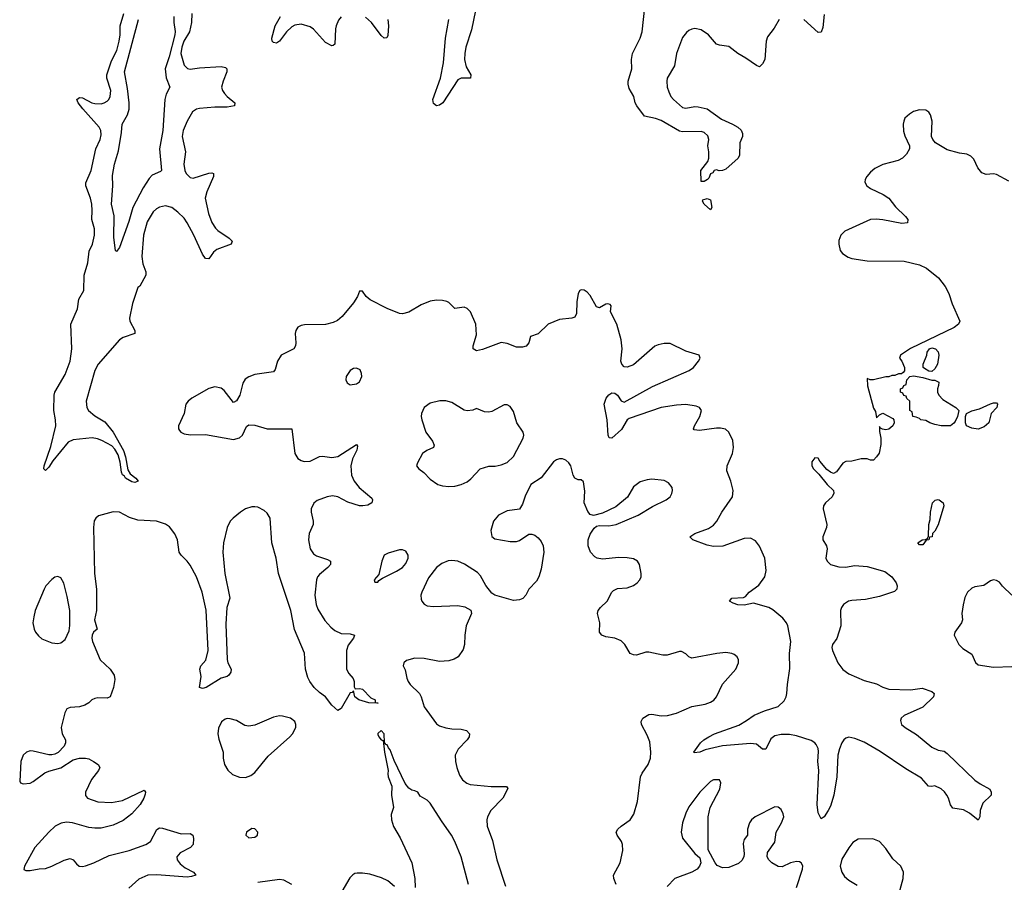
# Model space of a CAD drawing. Header units: inches. Extents: x 1449094 to 1618372, y 389908 to 534307.
# Tile 386 of 494: x 1590442 to 1596840, y 461704 to 467309. Entities that reach past the tile are written whole.
import ezdxf

# ---------------------------------------------------------------- set-up
doc = ezdxf.new("R2010")
doc.units = ezdxf.units.IN
doc.header["$MEASUREMENT"] = 0
doc.layers.add('B5496', color=7, linetype='Continuous')

msp = doc.modelspace()

# ---------------------------------------------------------------- linework, layer by layer
at = {"layer": 'B5496', "color": 5}
for points, elevation in [([(1595376.5, 467310), (1595345.6, 467254.4), (1595301.3, 467198.7), (1595292.8, 467170), (1595283.9, 467050), (1595270, 467021.6), (1595250, 467003.5), (1595230, 467010.9), (1595160.2, 467060.2), (1595109.3, 467089.3), (1595050, 467135.6), (1594990, 467143.9), (1594970, 467151.1), (1594918, 467210), (1594870, 467243.1), (1594830, 467251.8), (1594810, 467247.6), (1594790, 467238.5), (1594774.9, 467225.1), (1594750, 467192.8), (1594709.3, 467090), (1594697.1, 467010), (1594650.1, 466929.9), (1594646.4, 466910), (1594648.7, 466870), (1594660.1, 466840.1), (1594674.3, 466810), (1594690.2, 466790), (1594750, 466739.4), (1594770, 466734), (1594830, 466744.7), (1594850, 466743.9), (1594910, 466730.1), (1595002.5, 466662.5), (1595073.7, 466630), (1595108.2, 466610), (1595130, 466590.4), (1595138.4, 466570), (1595138, 466550), (1595122, 466510), (1595119.1, 466430), (1595110, 466409.2), (1595030, 466339), (1595008.7, 466328.7), (1594988, 466328), (1594970, 466334), (1594954, 466330), (1594946, 466314), (1594930, 466308), (1594921, 466279), (1594912, 466270), (1594890, 466257.2), (1594870, 466258), (1594869.3, 466330), (1594913, 466387), (1594920.3, 466410), (1594921.1, 466450), (1594912.7, 466490), (1594921.2, 466530), (1594914.2, 466554.2), (1594890, 466577.2), (1594870, 466582), (1594750, 466579.8), (1594730, 466584.5), (1594610, 466654.2), (1594572.8, 466667.2), (1594502, 466682), (1594452.4, 466750), (1594442.2, 466770), (1594432.4, 466810), (1594402.1, 466862.1), (1594396.1, 466890), (1594397, 466910), (1594419.9, 466990), (1594418, 467050), (1594424.9, 467090), (1594474.6, 467190), (1594486.3, 467230), (1594504.7, 467390)], 480), ([(1591559.8, 467350), (1591557.3, 467290), (1591544.7, 467230), (1591509.2, 467170), (1591494.8, 467130), (1591489.1, 467090), (1591510, 467012.7), (1591531.3, 466991.3), (1591550, 466988.2), (1591610, 466997.1), (1591750, 467005.8), (1591779, 466999), (1591786.7, 466990), (1591787.8, 466970), (1591763.2, 466910), (1591753.8, 466870), (1591759, 466850), (1591772.6, 466830), (1591790.3, 466810), (1591840.5, 466770), (1591837.3, 466750), (1591790, 466740.6), (1591710, 466740.9), (1591610, 466732.9), (1591590, 466727.7), (1591565.3, 466710), (1591530.2, 466650), (1591503.2, 466590), (1591498.4, 466550), (1591518.9, 466450), (1591509, 466371), (1591514.3, 466330), (1591522.8, 466310), (1591550, 466283.1), (1591570, 466279.6), (1591670, 466311.2), (1591690, 466313.8), (1591700.7, 466310), (1591701.7, 466290), (1591657.1, 466190), (1591647.1, 466150), (1591667.6, 466050), (1591690, 465992), (1591715, 465955), (1591730, 465939.6), (1591803, 465890), (1591822, 465870), (1591815.5, 465850), (1591723, 465817), (1591701, 465799), (1591670, 465756), (1591650, 465758), (1591630, 465786.6), (1591572.9, 465910), (1591529.8, 465990), (1591510, 466019.8), (1591470, 466058.8), (1591430, 466088.8), (1591390, 466098.8), (1591350, 466091.9), (1591330, 466080.4), (1591310, 466060.4), (1591270, 465995.8), (1591245.4, 465910), (1591234.8, 465770), (1591242.3, 465722.3), (1591260.3, 465670), (1591262.4, 465650), (1591221.5, 465578.5), (1591210, 465569.2), (1591202.6, 465550), (1591174.2, 465465.8), (1591156.2, 465370), (1591157.5, 465350), (1591189.2, 465290), (1591190.3, 465270), (1591114.8, 465245.2), (1591090.8, 465229.2), (1590952.4, 465070), (1590928.9, 465030), (1590873.6, 464830), (1590878, 464790), (1590889.2, 464769.2), (1590930, 464734.5), (1590995.8, 464695.8), (1591048.1, 464630), (1591116.9, 464510), (1591130.1, 464469.9), (1591144.1, 464384.1), (1591159, 464359), (1591197, 464330), (1591210.6, 464310), (1591190, 464302.7), (1591170, 464305.8), (1591130, 464329.9), (1591122.5, 464342.5), (1591110, 464351.3), (1591102.8, 464370), (1591095.2, 464435.2), (1591081.3, 464481.3), (1591059.2, 464519.2), (1591039.7, 464539.7), (1590975.7, 464575.7), (1590946.3, 464586.3), (1590911.8, 464591.8), (1590790, 464578.6), (1590756.5, 464563.5), (1590656.8, 464443.2), (1590630, 464400.7), (1590610, 464380.9), (1590599.3, 464390), (1590600.5, 464410), (1590645, 464535), (1590675.9, 464670), (1590674, 464710), (1590663.2, 464770), (1590664.7, 464870), (1590670.6, 464890), (1590737, 465003), (1590770.3, 465090), (1590780.3, 465170), (1590774.8, 465330), (1590818.3, 465430), (1590826.3, 465493.7), (1590857.4, 465550), (1590859.5, 465650), (1590884.9, 465730), (1590893.8, 465806.2), (1590913.8, 465850), (1590927.8, 465910), (1590927, 465950), (1590909.9, 466010), (1590913.5, 466070), (1590910.8, 466110.8), (1590901.2, 466150), (1590871.5, 466230), (1590872.2, 466250), (1590906.4, 466330), (1590937.1, 466470), (1590963.7, 466530), (1590970, 466562), (1590968.3, 466588.3), (1590957.8, 466610), (1590851.1, 466730), (1590820.5, 466770), (1590812.7, 466790), (1590830, 466803), (1590850, 466802.4), (1590909.4, 466769.4), (1590930, 466764.1), (1590970, 466763.5), (1590991.6, 466768.4), (1591010, 466779.6), (1591020.4, 466790), (1591029.8, 466810), (1591033.7, 466850), (1591008.7, 466928.7), (1591007.9, 466950), (1591039, 467041), (1591072.7, 467110), (1591088.6, 467170), (1591094.7, 467210), (1591094.9, 467270), (1591118.3, 467350)], 480), ([(1591443, 467330), (1591442.7, 467290), (1591452, 467232), (1591449.7, 467210), (1591413, 467067), (1591387.4, 466990), (1591392.4, 466932.4), (1591418, 466870), (1591393.8, 466826.2), (1591384.2, 466790), (1591371.4, 466588.6), (1591351, 466470), (1591363, 466330), (1591357.7, 466322.3), (1591301.7, 466298.3), (1591282.7, 466277.3), (1591243.5, 466216.5), (1591176, 466090), (1591150, 465999), (1591090, 465828), (1591070, 465802), (1591065.2, 465810), (1591054.2, 465894.2), (1591054.7, 466034.7), (1591037.6, 466110), (1591046, 466230), (1591044.2, 466295.8), (1591057.4, 466370), (1591083.1, 466456.9), (1591103.9, 466576.1), (1591108.6, 466630), (1591143, 466690), (1591152.3, 466727.7), (1591153.1, 466770), (1591142.5, 466862.5), (1591122.1, 466970), (1591212.8, 467310)], 460), ([(1592530, 467327.7), (1592512.9, 467307.1), (1592497.6, 467270), (1592494.3, 467250), (1592490.1, 467149.9), (1592479, 467141), (1592470, 467138.5), (1592430, 467161.8), (1592350, 467247.5), (1592330, 467262.6), (1592270, 467280.6), (1592230, 467274.3), (1592210, 467263.5), (1592175.2, 467230), (1592130, 467169.6), (1592110, 467157), (1592090, 467161.2), (1592082.7, 467170), (1592079.6, 467190), (1592102.8, 467270), (1592136.2, 467330)], 480), ([(1592833.5, 467310), (1592838.7, 467270), (1592833.8, 467206.1), (1592828.5, 467191.5), (1592810, 467189.7), (1592790, 467207.6), (1592726.9, 467290), (1592690, 467326)], 480), ([(1593403.1, 467370), (1593376.9, 467243.1), (1593341.5, 467130), (1593333.5, 467090), (1593332.4, 467050), (1593343.5, 467003.5), (1593372.8, 466950), (1593370.4, 466930), (1593310, 466929.8), (1593290, 466917.6), (1593190.7, 466769.3), (1593170, 466754.5), (1593150, 466749.7), (1593130, 466763.6), (1593126.5, 466790), (1593176.3, 466930), (1593195.4, 467030), (1593208.5, 467190), (1593231.3, 467310)], 480), ([(1595670, 467342.7), (1595662, 467258), (1595650, 467227.3), (1595630, 467226.3), (1595537.7, 467310)], 480), ([(1596870, 466260.5), (1596790, 466303.6), (1596770, 466307.6), (1596722.4, 466302.4), (1596694.3, 466314.3), (1596667.5, 466347.5), (1596642.7, 466402.7), (1596623.5, 466423.5), (1596596.4, 466436.4), (1596550, 466442), (1596470, 466464), (1596393.6, 466510), (1596375.1, 466530), (1596368, 466550), (1596370.8, 466650), (1596359.8, 466690), (1596350, 466707.6), (1596330, 466721.7), (1596290, 466724.4), (1596250, 466712.8), (1596223.7, 466696.3), (1596194.9, 466670), (1596186.7, 466650), (1596183.1, 466630), (1596184.8, 466584.8), (1596194.4, 466554.4), (1596225.3, 466490), (1596223.7, 466470), (1596204.6, 466435.4), (1596178.4, 466410), (1596150, 466394.5), (1596050, 466368.2), (1595998.2, 466341.8), (1595970, 466318.4), (1595946, 466290), (1595935.5, 466270), (1595933.7, 466253.7), (1595947.3, 466230), (1595970, 466212.7), (1596053.6, 466173.6), (1596089.1, 466149.1), (1596134.3, 466094.3), (1596199.3, 466030), (1596214, 466010), (1596211, 465990), (1596174.1, 465985.9), (1596050, 466008.2), (1596007.3, 466012.7), (1595970, 466010.9), (1595804.9, 465935.1), (1595778.9, 465910), (1595765.3, 465874.7), (1595764, 465850), (1595774.3, 465810), (1595788.9, 465790), (1595826.4, 465766.4), (1595850, 465758.2), (1595950, 465742.2), (1596190, 465739.3), (1596290, 465715.4), (1596333.9, 465693.9), (1596412, 465632), (1596456, 465576), (1596480.9, 465530), (1596502.2, 465462.2), (1596551, 465350), (1596543.1, 465330), (1596515.5, 465310), (1596230, 465172), (1596165.5, 465130), (1596158.8, 465110), (1596174, 465090), (1596190.9, 465049.1), (1596191.3, 465028.7), (1596183.6, 465016.4), (1596171.6, 465008.4), (1596152.7, 465007.3), (1596130, 464998), (1596110, 464998), (1596090, 464988), (1596070, 464988), (1595990, 464968.7), (1595968.4, 464968.4), (1595950, 464978), (1595950.8, 464930), (1595990, 464784.7), (1596004, 464764), (1596010, 464722), (1596030, 464742), (1596051.6, 464751.6), (1596116.9, 464716.9), (1596122, 464710), (1596124.7, 464690), (1596116, 464670), (1596090, 464649.3), (1596070, 464645.2), (1596048, 464648), (1596035.3, 464655.3), (1596030, 464666), (1596030, 464634), (1596039.1, 464590), (1596039.1, 464550), (1596026.4, 464493.6), (1596010, 464468), (1595990, 464448), (1595970, 464448), (1595950, 464455.3), (1595910, 464455.3), (1595850, 464441.2), (1595810, 464439.6), (1595790, 464428), (1595749.3, 464370.7), (1595730, 464360.9), (1595710, 464369.8), (1595687.5, 464387.5), (1595640.8, 464440.8), (1595630, 464460.9), (1595610, 464462.7), (1595590, 464435.3), (1595589.1, 464410), (1595599.5, 464390), (1595635.7, 464355.7), (1595688.2, 464288.2), (1595729.5, 464250), (1595732.4, 464232.4), (1595722.5, 464210), (1595678, 464170), (1595665.7, 464150), (1595662.3, 464130), (1595687.4, 464030), (1595684.2, 464010), (1595660.3, 463950), (1595660.8, 463930), (1595685.5, 463890), (1595690.2, 463870), (1595680.2, 463810), (1595689.3, 463790), (1595710, 463769.4), (1595766.1, 463753.9), (1595808.2, 463751.8), (1595870, 463762), (1595950, 463756.5), (1596064.4, 463724.4), (1596110.2, 463690.2), (1596137.1, 463650), (1596144.4, 463630), (1596143, 463610), (1596127.1, 463592.9), (1596030, 463561.3), (1595939.1, 463540.9), (1595850, 463536.4), (1595827.3, 463530), (1595794.9, 463510), (1595782, 463490), (1595776.5, 463470), (1595778.5, 463370), (1595752.1, 463287.9), (1595723.1, 463250), (1595718.6, 463230), (1595723, 463210), (1595759.3, 463130), (1595790, 463086.9), (1595830, 463058.4), (1595930, 463014.9), (1596010, 462992.9), (1596051.2, 462971.2), (1596090, 462958.5), (1596230, 462955.3), (1596305.8, 462965.8), (1596370, 462944.9), (1596384.9, 462930), (1596379.3, 462910), (1596310, 462843.1), (1596190, 462788), (1596170.4, 462770), (1596165.4, 462754.6), (1596172, 462730), (1596195.8, 462710), (1596270, 462665.5), (1596370, 462582.4), (1596410, 462562.6), (1596450, 462555.5), (1596470, 462542), (1596648.9, 462368.9), (1596683.9, 462343.9), (1596746, 462310), (1596754.8, 462290), (1596754, 462270), (1596700.5, 462219.5), (1596683, 462170), (1596681, 462130), (1596670, 462109), (1596613.8, 462153.8), (1596574.2, 462174.2), (1596507, 462187), (1596490, 462208.7), (1596478.7, 462250), (1596468, 462270), (1596452.5, 462292.5), (1596430, 462312.6), (1596390, 462331.1), (1596370, 462326.6), (1596348.6, 462328.6), (1596302, 462382), (1596200.7, 462440.7), (1596033.3, 462553.3), (1595930, 462614.2), (1595870, 462638.4), (1595830, 462647.4), (1595810, 462641.7), (1595797.4, 462630), (1595784.5, 462610), (1595770, 462572), (1595759.3, 462530), (1595752, 462390), (1595731.8, 462270), (1595710, 462198), (1595696, 462170), (1595670, 462129.6), (1595650, 462116), (1595630, 462155.3), (1595623.9, 462210), (1595634.2, 462430), (1595629, 462490), (1595633.2, 462553.2), (1595630, 462573.2), (1595618.6, 462598.6), (1595609.8, 462609.8), (1595585.2, 462625.2), (1595490, 462656.8), (1595444.2, 462664.2), (1595390, 462665.7), (1595350, 462655.5), (1595324.2, 462635.8), (1595290, 462569.4), (1595270, 462569.3), (1595230, 462602.3), (1595190, 462606.5), (1595009.3, 462590.7), (1594895.4, 462564.6), (1594862, 462550), (1594825.2, 462545.2), (1594822, 462550), (1594866, 462610), (1594887, 462630), (1594919.3, 462650), (1594958, 462670), (1595114.7, 462725.3), (1595165.4, 462754.6), (1595214, 462790), (1595281.7, 462818.4), (1595370, 462847.5), (1595410, 462883.1), (1595423.5, 462910), (1595427.4, 462930), (1595430.5, 462990), (1595446.3, 463093.6), (1595445, 463190), (1595453.6, 463270), (1595434.6, 463370), (1595426, 463390), (1595400.4, 463420.4), (1595335.4, 463475.4), (1595310, 463489.8), (1595210, 463517.6), (1595150, 463505.4), (1595108.2, 463508.2), (1595077.5, 463517.5), (1595055.3, 463530), (1595068.7, 463550), (1595145.8, 463554.2), (1595159.4, 463560.6), (1595182.6, 463590), (1595244.6, 463635.4), (1595283.1, 463690), (1595293.2, 463730), (1595283.5, 463810), (1595250, 463889.4), (1595223.3, 463923.3), (1595190, 463940.5), (1595150, 463938.9), (1595011.9, 463888.1), (1594950, 463885.8), (1594910, 463895.1), (1594816, 463930), (1594796, 463950), (1594829.3, 463970), (1594917.3, 464002.7), (1594950, 464025.2), (1594972, 464050), (1595003.9, 464110), (1595074.5, 464210), (1595079.2, 464250), (1595062.7, 464310), (1595036.9, 464376.9), (1595040.3, 464410), (1595074, 464490), (1595081.4, 464530), (1595075.8, 464575.8), (1595049.6, 464630), (1595027.8, 464647.8), (1594995.3, 464655.3), (1594970, 464655.9), (1594859.1, 464639.1), (1594824.2, 464644.2), (1594820.7, 464650), (1594826.9, 464670), (1594861.7, 464730), (1594872, 464770), (1594859.3, 464790), (1594838.8, 464798.8), (1594770, 464808.9), (1594710, 464804.8), (1594610, 464789), (1594402.9, 464717.1), (1594390, 464709.7), (1594352.8, 464647.2), (1594290, 464589.8), (1594272.3, 464592.3), (1594265.1, 464610), (1594259.6, 464710), (1594240.9, 464810), (1594252.3, 464850), (1594270, 464872.4), (1594290, 464885.1), (1594310, 464882), (1594326.2, 464870), (1594350, 464832), (1594370, 464823.2), (1594553.9, 464926), (1594791.6, 465030), (1594820.5, 465050), (1594853, 465090), (1594862.9, 465110), (1594857.2, 465130), (1594770, 465154.8), (1594670, 465206), (1594630, 465206), (1594590, 465196.8), (1594570, 465187.4), (1594430, 465066.6), (1594390, 465051.6), (1594370, 465054.5), (1594354.5, 465070), (1594348.3, 465090), (1594356.8, 465170), (1594350, 465228.7), (1594322, 465330), (1594282, 465410), (1594285.1, 465450), (1594278.5, 465458.5), (1594263.3, 465463.3), (1594250, 465461.5), (1594210, 465438), (1594190, 465444.2), (1594150, 465517), (1594130, 465539.3), (1594110, 465552.7), (1594090, 465554), (1594082, 465550), (1594070.7, 465529.3), (1594063.4, 465476.6), (1594060.5, 465399.5), (1594050, 465377.2), (1594030, 465369.4), (1593950, 465360.7), (1593876, 465330), (1593810, 465269), (1593762, 465250), (1593750.8, 465210), (1593732.4, 465187.6), (1593710, 465181.6), (1593670, 465182), (1593610, 465204.4), (1593570, 465210.9), (1593450, 465166.2), (1593410, 465157.6), (1593389.6, 465170), (1593387.6, 465190), (1593410, 465262), (1593405.4, 465330), (1593371.1, 465410), (1593350, 465433.3), (1593330, 465442.4), (1593270, 465432), (1593230, 465472.3), (1593218.3, 465478.3), (1593190, 465485.1), (1593150, 465487.3), (1593110, 465479.6), (1593050, 465455.6), (1592970, 465409.6), (1592930, 465398.4), (1592910, 465400.7), (1592830, 465431.8), (1592719, 465490), (1592694, 465510), (1592670, 465546), (1592650, 465546), (1592636, 465510), (1592610.6, 465470), (1592538.3, 465381.7), (1592506.2, 465353.8), (1592478.9, 465341.1), (1592430, 465329), (1592292.7, 465327.3), (1592270, 465322.4), (1592248.9, 465311.1), (1592236.4, 465290), (1592232, 465270), (1592236.9, 465210), (1592234.3, 465190), (1592223.8, 465170), (1592140.4, 465130), (1592116.9, 465090), (1592102.9, 465037.1), (1592090, 465021.6), (1591970, 465003), (1591930.3, 464989.7), (1591906.3, 464973.7), (1591891.8, 464948.2), (1591872.2, 464870), (1591850, 464833.2), (1591830, 464821.2), (1591770, 464900.5), (1591750, 464914), (1591710, 464924), (1591670, 464913.5), (1591561.3, 464850), (1591536.4, 464830), (1591520.4, 464810), (1591510.3, 464749.7), (1591473, 464670), (1591473.4, 464650), (1591479.3, 464639.3), (1591488.7, 464628.7), (1591510, 464619.3), (1591552.3, 464612.3), (1591650, 464614.9), (1591830, 464582.4), (1591870, 464593), (1591889.4, 464610), (1591914.9, 464665.1), (1591930, 464677.1), (1591970, 464675.2), (1592050, 464650.2), (1592210, 464651), (1592228.9, 464490), (1592250, 464458.7), (1592270, 464444.9), (1592290, 464438.3), (1592330, 464441.1), (1592390, 464470.4), (1592410, 464472.4), (1592470, 464464.9), (1592510, 464471.5), (1592631.3, 464550), (1592637.1, 464537.1), (1592632.7, 464512.7), (1592605.2, 464454.8), (1592594, 464410), (1592598, 464350), (1592615.5, 464310), (1592646.7, 464270), (1592730, 464199.6), (1592734.8, 464190), (1592730.9, 464170), (1592704.9, 464155.1), (1592670.6, 464149.4), (1592650, 464150.9), (1592574.8, 464174.8), (1592508.3, 464208.3), (1592474.6, 464214.6), (1592440.4, 464210), (1592374.9, 464185.1), (1592352.3, 464167.7), (1592336, 464130), (1592335.3, 464110), (1592349.2, 464050), (1592349.2, 464030), (1592323.8, 463970), (1592317.6, 463930), (1592330, 463870.5), (1592350, 463838.9), (1592370, 463825.2), (1592441.2, 463801.2), (1592461.6, 463790), (1592461.3, 463770), (1592444.2, 463750), (1592390, 463704.2), (1592378, 463690), (1592370.2, 463669.8), (1592358.8, 463570), (1592368.9, 463510), (1592379.7, 463479.7), (1592425.1, 463405.1), (1592462.6, 463362.6), (1592490, 463340.2), (1592530, 463320.4), (1592590, 463318), (1592618, 463310), (1592610.8, 463290), (1592575.8, 463244.2), (1592564.4, 463210), (1592565.3, 463090), (1592580.5, 463060.5), (1592607.8, 463027.8), (1592614.9, 463010), (1592614.8, 462974.8), (1592621.4, 462961.4), (1592650, 462964.4), (1592670, 462958.7), (1592723.1, 462903.1), (1592750.8, 462890), (1592751.6, 462871.6), (1592771, 462869), (1592710.3, 462869.7), (1592646.6, 462890), (1592619.3, 462910), (1592610, 462948), (1592602, 462938), (1592590, 462935.1), (1592530, 462834), (1592510, 462821.2), (1592470, 462855.1), (1592429.7, 462909.7), (1592390, 462937.4), (1592356, 462970), (1592328.1, 463008.1), (1592314.9, 463034.9), (1592298.3, 463090), (1592292.7, 463192.7), (1592227.4, 463347.4), (1592202.9, 463470), (1592124.6, 463710), (1592108.6, 463810), (1592079.6, 463910), (1592069.8, 464070), (1592050, 464103.1), (1592030, 464120.3), (1591990, 464141.1), (1591970, 464144.6), (1591950, 464144), (1591910, 464130.5), (1591876.9, 464110), (1591828.3, 464070), (1591810.2, 464050), (1591789.4, 464010), (1591765.9, 463910), (1591762.4, 463850), (1591774.8, 463710), (1591806.7, 463550), (1591788.3, 463490), (1591780.8, 463380.8), (1591790, 463152), (1591795.3, 463130), (1591814.9, 463090), (1591814, 463070), (1591801.6, 463050), (1591790, 463042), (1591750, 463029.7), (1591653.4, 462970), (1591630, 462962.9), (1591609.5, 462970), (1591621.6, 463041.6), (1591611.8, 463090), (1591618, 463110), (1591652.3, 463147.7), (1591666.2, 463210), (1591653.5, 463473.5), (1591628.3, 463590), (1591591.4, 463690), (1591550, 463764), (1591530, 463791.1), (1591489.9, 463829.9), (1591477.2, 463850), (1591467.4, 463930), (1591450, 463969.5), (1591415, 464015), (1591390, 464032.4), (1591330, 464050.9), (1591210, 464056.4), (1591155.6, 464075.6), (1591090, 464108.5), (1591050, 464112.1), (1590953.5, 464086.5), (1590935.5, 464070), (1590926.6, 464053.4), (1590920.9, 464010), (1590927.1, 463710), (1590940.1, 463610), (1590940.5, 463470), (1590927.1, 463410), (1590944, 463350), (1590921.6, 463330), (1590912.2, 463310), (1590910.3, 463290), (1590913.7, 463270), (1590963.7, 463150), (1591030.6, 463090), (1591054.8, 463050), (1591058.8, 463021.2), (1591051.3, 462970), (1591030, 462909), (1591010, 462901.2), (1590950, 462902), (1590930, 462898), (1590910.4, 462889.6), (1590890.8, 462870), (1590865.5, 462854.5), (1590830, 462844.7), (1590770, 462839.6), (1590748.7, 462831.3), (1590734.7, 462805.3), (1590711.3, 462710), (1590716.9, 462670), (1590739, 462630), (1590738.5, 462610), (1590730.2, 462589.8), (1590692, 462548), (1590670, 462536), (1590650, 462532.1), (1590630, 462532), (1590530, 462556.8), (1590510, 462557.8), (1590484.9, 462550), (1590464.7, 462530), (1590449.2, 462490), (1590441.6, 462361.6), (1590446, 462350), (1590464.7, 462344.7), (1590510, 462348.9), (1590530, 462358.7), (1590604.8, 462415.2), (1590630, 462426.7), (1590710, 462447.2), (1590790, 462501.1), (1590830, 462511.6), (1590870, 462511.7), (1590890, 462507), (1590922, 462490), (1590950.7, 462470), (1590962, 462450), (1590953, 462430), (1590908.5, 462371.5), (1590870.3, 462290), (1590869.3, 462269.3), (1590881.6, 462250), (1590950, 462226.4), (1591037.2, 462222.8), (1591110, 462235.9), (1591250, 462302), (1591259.3, 462290), (1591256.7, 462276.7), (1591247.6, 462250), (1591225.5, 462210), (1591170.8, 462149.2), (1591113.4, 462106.6), (1591050, 462075), (1590970, 462056.8), (1590930, 462055.8), (1590890, 462061.4), (1590784.5, 462090), (1590745.4, 462094.6), (1590710.7, 462089.3), (1590672.9, 462070), (1590630, 462030.8), (1590540.2, 461930), (1590473, 461810), (1590467.9, 461787.9), (1590481.3, 461781.3), (1590510, 461780.3), (1590568.1, 461791.9), (1590610, 461794.1), (1590651.4, 461808.6), (1590730, 461848.7), (1590770, 461858), (1590790.1, 461850.1), (1590810, 461824), (1590829, 461809), (1590850, 461807), (1590870, 461811.6), (1590922.4, 461830), (1591022.1, 461877.9), (1591152, 461910), (1591261.6, 461950), (1591291.1, 461970), (1591332, 462048), (1591350, 462057.3), (1591370, 462056.9), (1591490, 462018.7), (1591550, 462021.6), (1591567.3, 462010), (1591572, 461988), (1591570, 461949.3), (1591550.7, 461930), (1591484.2, 461895.8), (1591462.3, 461870), (1591464.9, 461850), (1591484.4, 461824.4), (1591517.3, 461797.3), (1591570.7, 461770), (1591586, 461750), (1591558.9, 461741.1), (1591530, 461738.3), (1591333.7, 461753.7), (1591274, 461750), (1591214.8, 461725.2), (1591150, 461665.6)], 520), ([(1594318.5, 461690), (1594303.6, 461730), (1594301.6, 461750), (1594344.7, 461830), (1594361.1, 461910), (1594358.9, 461950), (1594353, 461970), (1594324.5, 462010), (1594318.4, 462030), (1594329.6, 462050), (1594350, 462068.5), (1594408.2, 462110), (1594432.6, 462147.4), (1594456.8, 462230), (1594476.8, 462390), (1594486.9, 462413.1), (1594526.2, 462470), (1594540.9, 462510), (1594544.2, 462550), (1594537.7, 462617.7), (1594520.5, 462660.5), (1594481.6, 462730), (1594480.7, 462750), (1594492.3, 462770), (1594530, 462794.4), (1594550, 462795.8), (1594610, 462786), (1594652.2, 462787.8), (1594710, 462804.2), (1594810, 462846), (1594897.4, 462862.6), (1594930, 462874), (1594951.9, 462888.1), (1594970.9, 462909.1), (1595010, 462990.7), (1595096, 463090), (1595112.7, 463130), (1595113.2, 463150), (1595104, 463170), (1595084.8, 463184.8), (1595070, 463192), (1595030, 463197.6), (1594971.4, 463191.4), (1594810, 463161.6), (1594790, 463169.6), (1594770, 463189.6), (1594743.6, 463203.6), (1594730, 463204.2), (1594650, 463179.7), (1594621.1, 463181.1), (1594530, 463200.7), (1594510, 463199.5), (1594450, 463180.7), (1594430, 463182), (1594409.4, 463190), (1594374, 463250), (1594350, 463273.3), (1594310, 463291.3), (1594250, 463298.4), (1594225.2, 463310), (1594209.5, 463330), (1594212, 463390), (1594197, 463450), (1594200.9, 463470), (1594216, 463490), (1594259.5, 463530), (1594289.5, 463590), (1594300.1, 463599.9), (1594326.7, 463613.3), (1594390, 463617.6), (1594430, 463632.7), (1594455.1, 463650), (1594472.3, 463670), (1594480.9, 463690), (1594480.9, 463710), (1594469.4, 463770), (1594456, 463790), (1594430, 463805.1), (1594390, 463812.6), (1594334.6, 463814.6), (1594230, 463803.1), (1594194, 463810), (1594178.7, 463818.7), (1594151.2, 463850), (1594136.8, 463890), (1594136, 463930), (1594150, 463967.3), (1594175.6, 464004.4), (1594190, 464017.3), (1594210, 464022.4), (1594270, 464019.6), (1594317.2, 464030), (1594461.2, 464090), (1594554.5, 464145.5), (1594642, 464190), (1594668.7, 464210), (1594679, 464230), (1594684, 464250), (1594681.2, 464270), (1594658.9, 464298.9), (1594630, 464315.1), (1594550, 464322.7), (1594520.5, 464319.5), (1594474, 464306), (1594430, 464273.2), (1594392.4, 464207.6), (1594315.3, 464144.8), (1594230, 464102.4), (1594170, 464086.6), (1594150, 464095.1), (1594132.9, 464112.9), (1594109.7, 464170), (1594114.3, 464245.7), (1594105.6, 464305.6), (1594090, 464319), (1594070, 464319), (1594049.5, 464329.5), (1594039.3, 464350), (1594022.9, 464410), (1594009.5, 464430), (1593990, 464447.3), (1593970, 464455.1), (1593950, 464456.3), (1593930, 464449.6), (1593910, 464435.6), (1593830, 464332.3), (1593762.8, 464290), (1593727, 464213), (1593710, 464162), (1593690.6, 464129.4), (1593610, 464118.4), (1593553.4, 464090), (1593521.3, 464050), (1593503.7, 463990), (1593510.4, 463950.4), (1593530, 463937.1), (1593630, 463919.3), (1593670, 463918), (1593690, 463924.9), (1593750, 463966), (1593770, 463966.8), (1593790, 463958.8), (1593810, 463942.8), (1593830, 463918.8), (1593843.8, 463890), (1593848.4, 463850), (1593830, 463738), (1593816.3, 463690), (1593799.8, 463660.2), (1593750.9, 463609.1), (1593730.8, 463570), (1593710.6, 463549.4), (1593690, 463539), (1593650, 463536), (1593528.7, 463570), (1593510, 463584), (1593470, 463633.2), (1593435.5, 463695.5), (1593417.6, 463717.6), (1593331.9, 463771.9), (1593290, 463790.7), (1593250, 463796.1), (1593226.8, 463793.2), (1593185, 463775), (1593151, 463749), (1593098.2, 463681.8), (1593054.6, 463590), (1593049, 463570), (1593050, 463544.7), (1593054.4, 463530), (1593070, 463510.5), (1593090, 463500.3), (1593130, 463496.5), (1593290, 463502.6), (1593334.5, 463494.5), (1593372.8, 463472.7), (1593378.4, 463450), (1593344.2, 463370), (1593334.9, 463310), (1593332.2, 463250), (1593322.6, 463217.4), (1593290.2, 463169.8), (1593265.7, 463154.3), (1593230, 463142.6), (1593170, 463138.3), (1593070, 463158.9), (1593010, 463161.6), (1592955.2, 463144.8), (1592938.8, 463130), (1592934.8, 463110), (1592945.8, 463085.8), (1592957.1, 463030), (1592966, 463010), (1592979.3, 462990), (1593039.5, 462930), (1593050.2, 462910.2), (1593070, 462844.4), (1593150, 462734.4), (1593170, 462721.7), (1593210, 462707.7), (1593250, 462700.9), (1593310, 462698.7), (1593344.7, 462690), (1593364, 462670), (1593361.6, 462650), (1593350.4, 462630), (1593290.4, 462570), (1593271.8, 462530), (1593273.1, 462490), (1593282.8, 462450), (1593300.9, 462400.9), (1593319.5, 462370), (1593348.1, 462348.1), (1593370, 462340.3), (1593506.1, 462326.1), (1593606, 462326), (1593613, 462313), (1593581.3, 462250), (1593502.8, 462170), (1593482.3, 462130), (1593477.8, 462110), (1593480.2, 462070), (1593515.1, 461975.1), (1593543.1, 461850), (1593599.1, 461679.1)], 540), ([(1596890, 463569.4), (1596827.9, 463627.9), (1596810, 463654), (1596790, 463666), (1596770, 463669.4), (1596750, 463663.7), (1596707.9, 463632.1), (1596650, 463623.6), (1596630, 463615.6), (1596602, 463590), (1596584.7, 463555.3), (1596572.8, 463507.2), (1596565.5, 463450), (1596568, 463410), (1596563, 463390), (1596519.3, 463330), (1596514.9, 463310), (1596545.3, 463250), (1596570, 463223.1), (1596630, 463187.3), (1596653.4, 463133.4), (1596670, 463118.4), (1596770, 463103.1), (1596890, 463106)], 540), ([(1593358.7, 461690), (1593311.4, 461870), (1593270, 461969.7), (1593248.3, 462010), (1593182.8, 462102.8), (1593110, 462218.4), (1593090, 462237.8), (1593043.9, 462263.9), (1593028.7, 462290), (1593010, 462299.3), (1592990, 462302.7), (1592970, 462315.1), (1592946.7, 462346.7), (1592875.2, 462495.2), (1592850, 462566), (1592838, 462578), (1592830, 462597.2), (1592820.2, 462600.2), (1592812.5, 462612.5), (1592809.6, 462670), (1592790, 462690.6), (1592770, 462671.8), (1592770, 462664.7), (1592774.9, 462650), (1592790, 462630.6), (1592804.7, 462624.7), (1592813, 462550), (1592837.3, 462430), (1592834, 462410), (1592837.3, 462390), (1592860.7, 462330), (1592858, 462270), (1592871, 462190), (1592855.6, 462144.4), (1592856.9, 462110), (1592870, 462067.7), (1592914.1, 461994.1), (1592990.2, 461830.2), (1593010.3, 461730), (1593012.7, 461670)], 540), ([(1595490.9, 461670), (1595529.5, 461789.5), (1595530.9, 461810.9), (1595520.9, 461830), (1595510, 461836.9), (1595490, 461839.7), (1595450, 461830.9), (1595396.1, 461803.9), (1595370, 461806.6), (1595329.6, 461830), (1595309.6, 461850), (1595299.6, 461870), (1595301.7, 461898.3), (1595350, 461964.7), (1595356.9, 462030), (1595393, 462090), (1595407.8, 462130), (1595404.2, 462150), (1595390, 462178), (1595370, 462192.3), (1595350, 462194.5), (1595222, 462130), (1595198.4, 462110), (1595184.9, 462090), (1595170.5, 462050), (1595170.7, 462010), (1595150, 461982), (1595142.8, 461957.2), (1595150.7, 461890), (1595147.7, 461870), (1595134.7, 461845.3), (1595112.5, 461827.5), (1595050, 461801.1), (1595010, 461798), (1594974.3, 461814.3), (1594960.9, 461830), (1594916, 461916), (1594915.6, 462130), (1594929.6, 462190.4), (1594991.6, 462310), (1594998, 462350), (1594989.3, 462369.3), (1594950, 462369.4), (1594930, 462358.4), (1594861.6, 462290), (1594790, 462194), (1594770, 462154), (1594748.4, 462090), (1594740.5, 462030), (1594750, 461991.3), (1594830, 461891), (1594862.8, 461862.8), (1594867.3, 461830), (1594860.5, 461810), (1594844.9, 461790), (1594810.7, 461770), (1594698.8, 461730), (1594650, 461678)], 540), ([(1596150.8, 461609.2), (1596183.5, 461730), (1596185.6, 461770), (1596168.2, 461808.2), (1596116.6, 461856.6), (1596070, 461923.7), (1596029.6, 461969.6), (1595987, 461987), (1595890, 461984.7), (1595856.7, 461963.3), (1595830, 461927.6), (1595785.1, 461854.9), (1595774.7, 461810), (1595784, 461770), (1595802.3, 461742.3), (1595830, 461718.7), (1595885.1, 461685.1)], 540), ([(1592876.5, 461676.5), (1592833.2, 461713.2), (1592793, 461733), (1592716.3, 461756.3), (1592670, 461764), (1592635.3, 461764.7), (1592619.5, 461760.5), (1592606.3, 461753.7), (1592587.5, 461732.5), (1592535.9, 461644.1)], 540), ([(1592210, 461689.7), (1592157.2, 461717.2), (1592130, 461722.4), (1591990, 461703.7)], 540)]:
    msp.add_lwpolyline(points, dxfattribs=dict(at, elevation=elevation))
for points, elevation in [([(1594930, 466073.2), (1594889.5, 466110), (1594879.3, 466130), (1594881.5, 466138.5), (1594910, 466148), (1594930, 466138), (1594940.5, 466090)], 480), ([(1596370, 465023.7), (1596350, 465025.2), (1596322, 465042), (1596313.2, 465050), (1596312.7, 465070), (1596337.2, 465130), (1596339.3, 465150), (1596354, 465170), (1596370, 465176.4), (1596392.4, 465170), (1596410.2, 465150.2), (1596414.3, 465130), (1596406.3, 465070), (1596390, 465039.6)], 520), ([(1592630, 465046), (1592610, 465042.7), (1592590, 465029.3), (1592562.4, 464990), (1592560.5, 464970), (1592568.7, 464948.7), (1592590, 464936.3), (1592630, 464942.8), (1592650, 464956), (1592664.5, 464990), (1592663.7, 465010), (1592654, 465034)], 540), ([(1596370, 464966), (1596390, 464966), (1596414, 464954), (1596413.4, 464933.4), (1596406, 464910), (1596406, 464890), (1596414, 464870), (1596441.7, 464841.7), (1596524.9, 464790), (1596544, 464770), (1596536, 464730), (1596521.4, 464698.6), (1596513.2, 464686.8), (1596490, 464669.7), (1596430.3, 464669.7), (1596390, 464679.1), (1596356, 464690), (1596330, 464704.5), (1596298, 464710), (1596290, 464718), (1596267.3, 464727.3), (1596246, 464730), (1596242, 464762), (1596226, 464770), (1596226, 464830), (1596207.3, 464847.3), (1596202, 464862), (1596187.3, 464867.3), (1596182, 464882), (1596166, 464890), (1596166, 464910), (1596182, 464918), (1596187.3, 464932.7), (1596202, 464938), (1596206, 464970), (1596226, 464990), (1596250, 464994.8), (1596310, 464984)], 520), ([(1593171.9, 464831.9), (1593110, 464818), (1593070, 464789), (1593053.4, 464750), (1593050.6, 464730), (1593055.5, 464710), (1593080.3, 464630), (1593124.9, 464570), (1593134.6, 464545.4), (1593130.7, 464530), (1593087.3, 464510), (1593059.1, 464490), (1593026, 464430), (1593021, 464410), (1593034.8, 464390), (1593067, 464367), (1593110, 464323), (1593158.8, 464290), (1593190, 464280.3), (1593230, 464276.5), (1593270, 464278), (1593310, 464288.7), (1593350, 464307), (1593374.3, 464325.7), (1593434, 464390), (1593490, 464408), (1593531.9, 464408.1), (1593570, 464417.1), (1593610, 464433), (1593650, 464470.7), (1593713, 464590), (1593717.6, 464610), (1593713.6, 464630), (1593672.8, 464690), (1593650, 464764), (1593630, 464796), (1593610, 464806.6), (1593590, 464807), (1593510, 464763.7), (1593490, 464759.3), (1593461.5, 464761.5), (1593410, 464782), (1593387.3, 464772.7), (1593350, 464767), (1593330, 464772.3), (1593250, 464820.9), (1593210, 464831.8)], 540), ([(1596670, 464647.6), (1596630, 464655.1), (1596595.3, 464670), (1596589, 464690), (1596588.7, 464730), (1596595.3, 464750), (1596630, 464766.8), (1596679.3, 464780.7), (1596750, 464813.4), (1596770, 464820.4), (1596790, 464818.8), (1596797.3, 464810), (1596792.7, 464790), (1596756, 464750), (1596740.7, 464690), (1596710, 464662.7)], 520), ([(1596290, 463898), (1596278, 463910), (1596306, 463930), (1596328.4, 463931.6), (1596342, 463938), (1596347.3, 463952.7), (1596349, 464030), (1596358, 464062), (1596361.2, 464110), (1596373.2, 464170), (1596392.1, 464187.9), (1596407.7, 464192.3), (1596418, 464190), (1596444, 464170), (1596446.8, 464150), (1596410, 464026), (1596390, 463986), (1596374, 463970), (1596371.1, 463948.9), (1596354, 463946), (1596350, 463928.7), (1596332, 463928), (1596310, 463898)], 520), ([(1592930, 463864.5), (1592910, 463864.5), (1592836.3, 463843.7), (1592810.6, 463829.4), (1592794, 463790), (1592776, 463704), (1592746, 463670), (1592750, 463654), (1592770, 463654), (1592775.3, 463664.7), (1592799, 463681), (1592890, 463724.9), (1592930, 463750.8), (1592950, 463776), (1592966.6, 463810), (1592966.6, 463830), (1592950, 463855.1)], 540), ([(1590690, 463691.5), (1590670, 463686.3), (1590650, 463672.8), (1590611.4, 463630), (1590599.7, 463610), (1590543.2, 463470), (1590532.4, 463430), (1590528, 463390), (1590535.5, 463350), (1590544.7, 463330), (1590564.7, 463304.7), (1590586.4, 463286.4), (1590650, 463260.3), (1590690, 463255.3), (1590710, 463260.5), (1590737.4, 463282.6), (1590762, 463338), (1590767.1, 463372.9), (1590767, 463470), (1590750, 463561.2), (1590727.9, 463647.9), (1590710, 463682.9)], 520), ([(1592130, 462785.1), (1592090, 462776.4), (1591970, 462725.1), (1591930, 462718), (1591904.1, 462724.1), (1591850, 462755.1), (1591810, 462766), (1591790, 462767.6), (1591776.7, 462763.3), (1591754.1, 462745.9), (1591733.7, 462706.3), (1591728.9, 462670), (1591735.3, 462635.2), (1591763.1, 462550), (1591764.2, 462510), (1591772.9, 462470), (1591793.2, 462433.2), (1591823.9, 462403.9), (1591870, 462387.2), (1591910, 462385.3), (1591942.8, 462397.2), (1591970, 462417.1), (1592056.9, 462523.1), (1592196.9, 462650), (1592214.3, 462670), (1592235.1, 462710), (1592235.6, 462730), (1592229.4, 462750), (1592201.2, 462770), (1592150, 462784)], 540), ([(1591950, 462053.3), (1591916.3, 462030), (1591910.8, 462010), (1591930, 461994), (1591970, 461998), (1591986, 462010), (1591989.4, 462030), (1591970, 462051.8)], 540)]:
    msp.add_lwpolyline(points, close=True, dxfattribs=dict(at, elevation=elevation))

doc.saveas('drawing.dxf')
